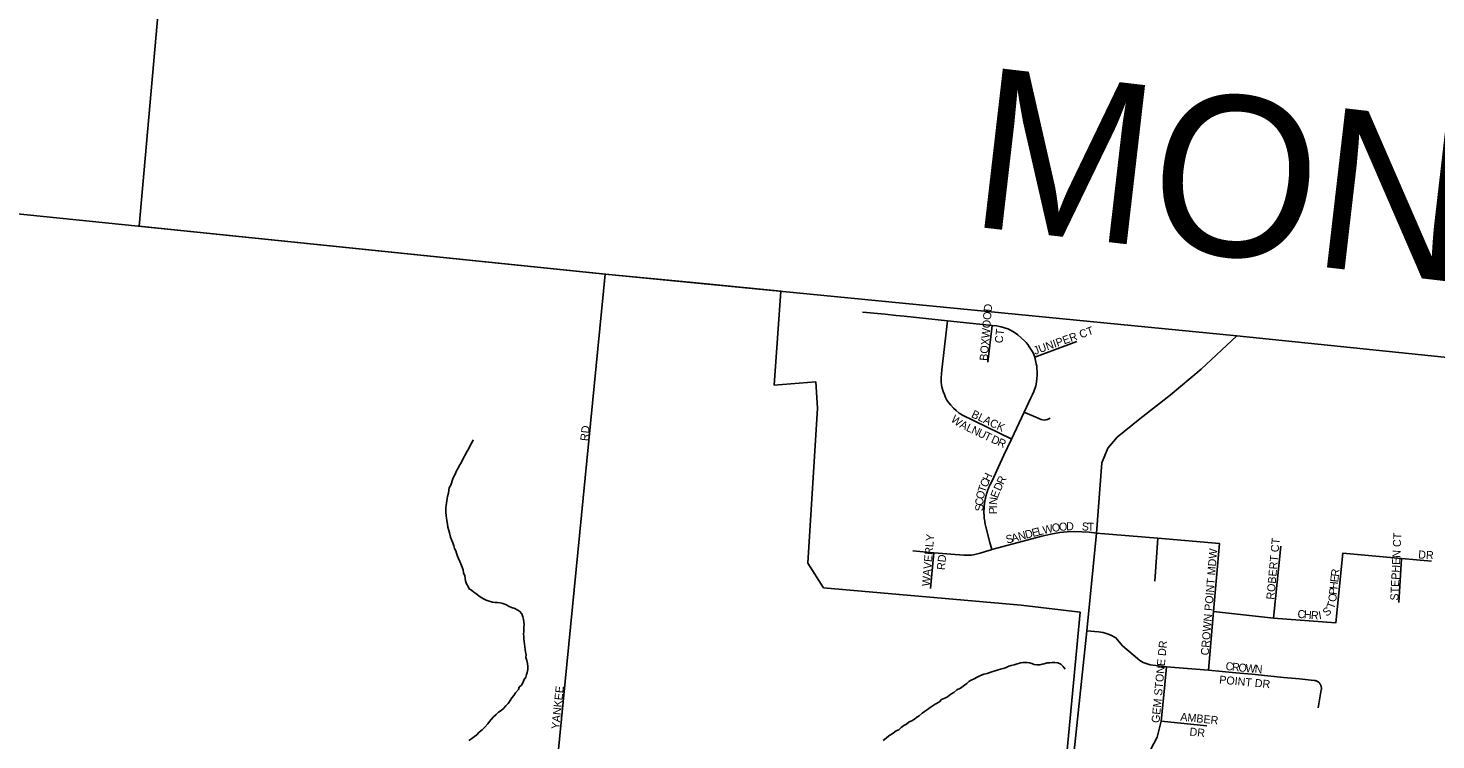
# Model space of a CAD drawing. Extents: x 0 to 1064, y 0 to 440.
# Drawn here: x 240.11 to 266.76, y 394.77 to 408.24 of the extents above; entities that cross this region are included whole.
import ezdxf

# ---------------------------------------------------------------- set-up
doc = ezdxf.new("R2010")
doc.units = 0
for name, color, linetype in [('GM_X_Adjacent_County_Text', 7, 'Continuous'), ('GM_X_City_Street', 7, 'Continuous'), ('GM_X_City_Street_Text', 7, 'Continuous'), ('GM_X_Corporation', 7, 'Continuous'), ('GM_X_County', 7, 'Continuous'), ('GM_X_Minor_River', 7, 'Continuous'), ('GM_X_Township', 7, 'Continuous'), ('GM_X_Township_Road', 7, 'Continuous'), ('GM_X_Township_Subdivision', 7, 'Continuous'), ('GM_X_Township_Subdivision_Text', 7, 'Continuous')]:
    doc.layers.add(name, color=color, linetype=linetype)

msp = doc.modelspace()

# ---------------------------------------------------------------- linework, layer by layer
at = {"layer": 'GM_X_City_Street'}
msp.add_lwpolyline([(251.035, 403.584), (250.14, 394.464), (250.14, 394.464)], dxfattribs=at)
at = {"layer": 'GM_X_Corporation'}
msp.add_lwpolyline([(242.627, 409.117), (242.219, 404.488), (242.636, 404.445), (251.168, 403.571), (252.633, 403.429), (254.359, 403.261), (254.235, 401.483), (255.023, 401.545), (255.053, 401.046), (254.874, 398.114), (255.17, 397.65), (258.914, 397.322), (260.03, 397.185), (259.449, 391.037)], dxfattribs=at)
at = {"layer": 'GM_X_County'}
msp.add_lwpolyline([(215.136, 407.282), (226.594, 406.09), (236.573, 405.067), (237.614, 404.96), (239.786, 404.737), (242.816, 404.427), (251.035, 403.584), (257.698, 402.932), (262.996, 402.414), (278.936, 400.777), (282.471, 400.414), (283.829, 400.275), (308.668, 397.643)], dxfattribs=at)
at = {"layer": 'GM_X_Minor_River'}
for points in [[(248.536, 400.448), (248.51, 400.393), (248.491, 400.351), (248.466, 400.309), (248.44, 400.255), (248.415, 400.213), (248.389, 400.159), (248.357, 400.105), (248.332, 400.051), (248.3, 399.997), (248.274, 399.955), (248.255, 399.913), (248.23, 399.871), (248.21, 399.829), (248.185, 399.775), (248.159, 399.727), (248.139, 399.673), (248.126, 399.631), (248.113, 399.588), (248.087, 399.54), (248.08, 399.498), (248.073, 399.437), (248.053, 399.377), (248.046, 399.335), (248.039, 399.292), (248.031, 399.25), (248.03, 399.207), (248.023, 399.165), (248.022, 399.122), (248.021, 399.08), (248.025, 399.013), (248.036, 398.964), (248.041, 398.921), (248.052, 398.854), (248.062, 398.793), (248.079, 398.732), (248.09, 398.689), (248.112, 398.609), (248.135, 398.542), (248.152, 398.499), (248.175, 398.443), (248.186, 398.394), (248.209, 398.345), (248.226, 398.302), (248.243, 398.247), (248.26, 398.204), (248.283, 398.148), (248.317, 398.069), (248.346, 397.989), (248.357, 397.934), (248.379, 397.872), (248.39, 397.823), (248.395, 397.781), (248.412, 397.725), (248.441, 397.67), (248.464, 397.627), (248.506, 397.601), (248.548, 397.564), (248.59, 397.538), (248.643, 397.495), (248.691, 397.463), (248.745, 397.431), (248.787, 397.412), (248.842, 397.398), (248.902, 397.379), (248.956, 397.371), (248.999, 397.37), (249.047, 397.363), (249.102, 397.349), (249.168, 397.329), (249.21, 397.304), (249.264, 397.278), (249.324, 397.258), (249.372, 397.233), (249.414, 397.207), (249.462, 397.158), (249.478, 397.102), (249.489, 397.047), (249.5, 397.005), (249.505, 396.95), (249.498, 396.907), (249.497, 396.865), (249.496, 396.822), (249.494, 396.773), (249.499, 396.731), (249.498, 396.676), (249.503, 396.633), (249.508, 396.585), (249.519, 396.53), (249.523, 396.481), (249.528, 396.438), (249.539, 396.383), (249.538, 396.328), (249.555, 396.273), (249.565, 396.218), (249.576, 396.157), (249.575, 396.102), (249.561, 396.048), (249.548, 396.006), (249.534, 395.957), (249.503, 395.915)], [(259.741, 396.108), (259.706, 396.157), (259.659, 396.201), (259.605, 396.227), (259.55, 396.234), (259.495, 396.235), (259.453, 396.23), (259.404, 396.226), (259.349, 396.209), (259.306, 396.204), (259.263, 396.193), (259.208, 396.188), (259.16, 396.195), (259.112, 396.215), (259.069, 396.228), (259.027, 396.235), (258.954, 396.237), (258.905, 396.226), (258.838, 396.209), (258.777, 396.193), (258.722, 396.176), (258.679, 396.165), (258.617, 396.136), (258.568, 396.119), (258.519, 396.108), (258.476, 396.097), (258.421, 396.08), (258.378, 396.063), (258.317, 396.046), (258.268, 396.029), (258.207, 396.012), (258.127, 395.984), (258.077, 395.955), (258.022, 395.926), (257.967, 395.903), (257.923, 395.873), (257.88, 395.838), (257.837, 395.809), (257.762, 395.75), (257.694, 395.715), (257.638, 395.668), (257.583, 395.633), (257.515, 395.586), (257.465, 395.563), (257.404, 395.534), (257.366, 395.492), (257.286, 395.445), (257.187, 395.381), (257.138, 395.346), (257.082, 395.311), (257.039, 395.275), (256.983, 395.228), (256.939, 395.199), (256.89, 395.163), (256.84, 395.134), (256.791, 395.111), (256.742, 395.07), (256.692, 395.041), (256.637, 395.006), (256.593, 394.964), (256.544, 394.941), (256.488, 394.9), (256.407, 394.847), (256.358, 394.806), (256.302, 394.758)], [(249.503, 395.915), (249.477, 395.849), (249.452, 395.807), (249.408, 395.766), (249.395, 395.723), (249.338, 395.664), (249.307, 395.61), (249.269, 395.568), (249.237, 395.515), (249.199, 395.461), (249.156, 395.413), (249.112, 395.366), (249.068, 395.33), (249.019, 395.295), (248.975, 395.253), (248.925, 395.206), (248.882, 395.158), (248.85, 395.117), (248.819, 395.075), (248.762, 395.009), (248.706, 394.962), (248.65, 394.915), (248.607, 394.867), (248.563, 394.832), (248.514, 394.797), (248.458, 394.762)]]:
    msp.add_lwpolyline(points, dxfattribs=at)
at = {"layer": 'GM_X_Township'}
msp.add_lwpolyline([(215.136, 407.282), (226.594, 406.09), (236.573, 405.067), (237.614, 404.96), (239.786, 404.737), (242.816, 404.427), (251.035, 403.584), (257.698, 402.932), (262.996, 402.414), (278.936, 400.777), (282.471, 400.414), (283.829, 400.275), (308.668, 397.643)], dxfattribs=at)
at = {"layer": 'GM_X_Township_Road'}
msp.add_lwpolyline([(257.845, 386.976), (257.875, 387.169), (258.015, 388.709), (258.174, 390.462), (258.218, 390.566), (258.294, 390.683), (258.408, 390.76), (258.519, 390.807), (258.69, 390.835), (259.198, 390.858), (259.31, 390.885), (259.409, 390.934), (259.479, 390.994), (259.523, 391.095), (259.564, 391.22), (260.157, 396.835), (260.34, 398.679), (260.438, 400.015), (260.549, 400.292), (260.731, 400.5), (261.155, 400.847), (261.734, 401.293), (262.319, 401.787), (262.996, 402.414)], dxfattribs=at)
at = {"layer": 'GM_X_Township_Subdivision'}
for points in [[(258.358, 398.37), (258.321, 398.505), (258.241, 398.801), (258.23, 398.853), (258.215, 398.944), (258.215, 398.946), (258.215, 398.947), (258.215, 398.949), (258.215, 398.95), (258.214, 398.952), (258.214, 398.953), (258.214, 398.955), (258.214, 398.957), (258.214, 398.958), (258.213, 398.96), (258.213, 398.961), (258.213, 398.963), (258.213, 398.964), (258.213, 398.966), (258.213, 398.967), (258.213, 398.969), (258.212, 398.971), (258.212, 398.972), (258.212, 398.974), (258.212, 398.975), (258.212, 398.977), (258.212, 398.978), (258.211, 398.98), (258.211, 398.982), (258.211, 398.983), (258.211, 398.985), (258.211, 398.986), (258.211, 398.988), (258.211, 398.989), (258.211, 398.991), (258.21, 398.992), (258.21, 398.994), (258.21, 398.996), (258.21, 398.997), (258.21, 398.999), (258.21, 399), (258.21, 399.002), (258.21, 399.003), (258.21, 399.005), (258.209, 399.006), (258.209, 399.008), (258.209, 399.01), (258.209, 399.011), (258.209, 399.013), (258.209, 399.014), (258.209, 399.016), (258.209, 399.017), (258.209, 399.019), (258.209, 399.021), (258.208, 399.022), (258.208, 399.024), (258.208, 399.025), (258.208, 399.027), (258.208, 399.028), (258.208, 399.03), (258.208, 399.031), (258.208, 399.033), (258.208, 399.035), (258.208, 399.036), (258.208, 399.038), (258.208, 399.039), (258.208, 399.041), (258.208, 399.042), (258.207, 399.044), (258.207, 399.046), (258.207, 399.047), (258.207, 399.049), (258.207, 399.05), (258.207, 399.052), (258.207, 399.053), (258.207, 399.055), (258.207, 399.057), (258.207, 399.058), (258.207, 399.06), (258.207, 399.061), (258.207, 399.063), (258.207, 399.064), (258.207, 399.066), (258.207, 399.067), (258.207, 399.069), (258.207, 399.071), (258.207, 399.072), (258.207, 399.074), (258.207, 399.075), (258.207, 399.077), (258.207, 399.078), (258.207, 399.08), (258.207, 399.082), (258.207, 399.083), (258.207, 399.085), (258.207, 399.086), (258.207, 399.088), (258.207, 399.089), (258.207, 399.091), (258.207, 399.093), (258.207, 399.094), (258.207, 399.096), (258.207, 399.097), (258.207, 399.099), (258.207, 399.1), (258.207, 399.102), (258.207, 399.103), (258.207, 399.105), (258.207, 399.107), (258.207, 399.108), (258.207, 399.11), (258.207, 399.111), (258.207, 399.113), (258.207, 399.114), (258.207, 399.116), (258.207, 399.118), (258.207, 399.119), (258.207, 399.121), (258.207, 399.122), (258.207, 399.124), (258.207, 399.125), (258.207, 399.127), (258.207, 399.129), (258.208, 399.13), (258.208, 399.132), (258.208, 399.133), (258.208, 399.135), (258.208, 399.136), (258.208, 399.138), (258.208, 399.139), (258.208, 399.141), (258.208, 399.143), (258.208, 399.144), (258.208, 399.146), (258.208, 399.147), (258.208, 399.149), (258.208, 399.15), (258.209, 399.152), (258.209, 399.154), (258.209, 399.155), (258.209, 399.157), (258.209, 399.158), (258.209, 399.16), (258.209, 399.161), (258.209, 399.163), (258.209, 399.165), (258.209, 399.166), (258.209, 399.168), (258.21, 399.169), (258.21, 399.171), (258.21, 399.172), (258.21, 399.174), (258.21, 399.175), (258.21, 399.177), (258.21, 399.179), (258.21, 399.18), (258.211, 399.182), (258.211, 399.183), (258.211, 399.185), (258.211, 399.186), (258.211, 399.188), (258.211, 399.189), (258.211, 399.191), (258.211, 399.193), (258.212, 399.194), (258.212, 399.196), (258.212, 399.197), (258.212, 399.199), (258.212, 399.2), (258.212, 399.202), (258.212, 399.204), (258.213, 399.205), (258.213, 399.207), (258.213, 399.208), (258.213, 399.21), (258.213, 399.211), (258.213, 399.213), (258.214, 399.214), (258.214, 399.216), (258.214, 399.218), (258.214, 399.219), (258.214, 399.221), (258.214, 399.222), (258.215, 399.224), (258.215, 399.225), (258.215, 399.227), (258.215, 399.228), (258.215, 399.23), (258.216, 399.233), (258.216, 399.234), (258.216, 399.236), (258.216, 399.237), (258.217, 399.239), (258.217, 399.241), (258.217, 399.242), (258.217, 399.244), (258.217, 399.245), (258.218, 399.247), (258.218, 399.248), (258.218, 399.25), (258.218, 399.251), (258.218, 399.253), (258.219, 399.255), (258.219, 399.256), (258.219, 399.258), (258.219, 399.259), (258.22, 399.261), (258.22, 399.262), (258.22, 399.264), (258.22, 399.265), (258.22, 399.267), (258.221, 399.268), (258.221, 399.27), (258.221, 399.272), (258.221, 399.273), (258.222, 399.275), (258.222, 399.276), (258.222, 399.278), (258.222, 399.279), (258.223, 399.281), (258.223, 399.282), (258.223, 399.284), (258.223, 399.286), (258.224, 399.287), (258.224, 399.289), (258.224, 399.29), (258.224, 399.292), (258.225, 399.293), (258.225, 399.295), (258.225, 399.296), (258.226, 399.298), (258.226, 399.299), (258.226, 399.301), (258.226, 399.302), (258.227, 399.304), (258.227, 399.306), (258.227, 399.307), (258.228, 399.309), (258.228, 399.31), (258.228, 399.312), (258.228, 399.313), (258.229, 399.315), (258.229, 399.316), (258.229, 399.318), (258.23, 399.319), (258.23, 399.321), (258.23, 399.322), (258.231, 399.324), (258.231, 399.326), (258.231, 399.327), (258.232, 399.329), (258.232, 399.33), (258.232, 399.332), (258.233, 399.333), (258.233, 399.335), (258.233, 399.336), (258.233, 399.338), (258.234, 399.339), (258.234, 399.341), (258.234, 399.342), (258.235, 399.344), (258.235, 399.345), (258.235, 399.347), (258.236, 399.349), (258.236, 399.35), (258.237, 399.352), (258.237, 399.353), (258.237, 399.355), (258.238, 399.356), (258.238, 399.358), (258.238, 399.359), (258.239, 399.361), (258.239, 399.362), (258.239, 399.364), (258.24, 399.365), (258.24, 399.367), (258.24, 399.368), (258.241, 399.37), (258.241, 399.371), (258.242, 399.373), (258.242, 399.374), (258.242, 399.376), (258.243, 399.377), (258.243, 399.379), (258.243, 399.381), (258.244, 399.382), (258.244, 399.384), (258.245, 399.385), (258.245, 399.387), (258.245, 399.388), (258.246, 399.39), (258.246, 399.391), (258.247, 399.393), (258.247, 399.394), (258.247, 399.396), (258.248, 399.397), (258.248, 399.399), (258.249, 399.4), (258.249, 399.402), (258.25, 399.403), (258.25, 399.405), (258.25, 399.406), (258.251, 399.408), (258.251, 399.409), (258.252, 399.411), (258.252, 399.412), (258.252, 399.414), (258.253, 399.415), (258.253, 399.417), (258.254, 399.418), (258.254, 399.42), (258.255, 399.421), (258.255, 399.423), (258.256, 399.424), (258.256, 399.426), (258.256, 399.427), (258.257, 399.429), (258.257, 399.43), (258.258, 399.432), (258.258, 399.433), (258.259, 399.435), (258.259, 399.436), (258.26, 399.438), (258.26, 399.439), (258.261, 399.441), (258.261, 399.442), (258.261, 399.444), (258.262, 399.445), (258.262, 399.447), (258.263, 399.448), (258.263, 399.45), (258.264, 399.451), (258.264, 399.453), (258.265, 399.454), (258.265, 399.456), (258.266, 399.457), (258.266, 399.459), (258.267, 399.46), (258.267, 399.462), (258.268, 399.463), (258.268, 399.465), (258.269, 399.466), (258.269, 399.468), (258.27, 399.469), (258.27, 399.471), (258.271, 399.472), (258.271, 399.474), (258.272, 399.475), (258.272, 399.477), (258.273, 399.478), (258.273, 399.48), (258.274, 399.481), (258.274, 399.483), (258.275, 399.484), (258.275, 399.485), (258.276, 399.487), (258.276, 399.488), (258.277, 399.49), (258.277, 399.491), (258.278, 399.493), (258.279, 399.494), (258.279, 399.496), (258.28, 399.497), (258.28, 399.499), (258.281, 399.5), (258.281, 399.502), (258.282, 399.503), (258.282, 399.505), (258.283, 399.506), (258.283, 399.508), (258.284, 399.509), (258.285, 399.511), (258.285, 399.512), (258.286, 399.513), (258.286, 399.515), (258.287, 399.516), (258.287, 399.518), (258.288, 399.519), (258.288, 399.521), (258.289, 399.522), (258.29, 399.524), (258.29, 399.525), (258.291, 399.527), (258.291, 399.528), (258.292, 399.53), (258.292, 399.531), (258.293, 399.532), (258.294, 399.534), (258.294, 399.535), (258.295, 399.537), (258.295, 399.538), (258.296, 399.54), (258.297, 399.541), (258.297, 399.543), (258.298, 399.544), (258.298, 399.546), (258.299, 399.547), (258.3, 399.548), (258.301, 399.551), (258.301, 399.552), (258.302, 399.553), (258.302, 399.555), (258.303, 399.556), (258.304, 399.558), (258.304, 399.559), (258.305, 399.561), (258.305, 399.562), (258.306, 399.564), (258.307, 399.565), (258.307, 399.566), (258.308, 399.568), (258.309, 399.569), (258.309, 399.571), (258.31, 399.572), (258.31, 399.574), (258.311, 399.575), (258.312, 399.576), (258.312, 399.578), (258.313, 399.579), (258.314, 399.581), (258.314, 399.582), (258.315, 399.584), (258.316, 399.585), (258.316, 399.586), (258.317, 399.588), (258.318, 399.589), (258.318, 399.591), (258.319, 399.592), (258.32, 399.594), (258.32, 399.595), (258.321, 399.596), (258.322, 399.598), (258.391, 399.744), (258.481, 399.936), (258.585, 400.155), (258.73, 400.461), (258.969, 400.972), (259.097, 401.245), (259.126, 401.304), (259.152, 401.365), (259.186, 401.471), (259.201, 401.538), (259.21, 401.607), (259.216, 401.67), (259.216, 401.734), (259.21, 401.798), (259.207, 401.842), (259.198, 401.885), (259.173, 402.012), (259.142, 402.081), (259.105, 402.147), (259.064, 402.21), (259.038, 402.25), (259.009, 402.287), (258.977, 402.321), (258.851, 402.437), (258.786, 402.48), (258.719, 402.518), (258.658, 402.547), (258.595, 402.57), (258.53, 402.587), (258.446, 402.604), (258.362, 402.613), (257.514, 402.702), (256.695, 402.787), (256.547, 402.802), (256.336, 402.823), (256.125, 402.845), (255.913, 402.866), (255.91, 402.867)], [(258.73, 400.461), (258.72, 400.466), (257.799, 400.913), (257.738, 400.954), (257.681, 401), (257.628, 401.049), (257.578, 401.103), (257.54, 401.149), (257.507, 401.199), (257.479, 401.252), (257.457, 401.308), (257.434, 401.365), (257.417, 401.424), (257.405, 401.484), (257.399, 401.545), (257.398, 401.62), (257.402, 401.696), (257.41, 401.771), (257.514, 402.702)], [(258.283, 401.917), (258.362, 402.613)], [(259.173, 402.012), (259.968, 402.306)], [(258.969, 400.972), (258.983, 400.966), (259.235, 400.861), (259.261, 400.844), (259.288, 400.832), (259.318, 400.824), (259.348, 400.822), (259.379, 400.824), (259.408, 400.832), (259.436, 400.844), (259.461, 400.861)], [(256.863, 398.348), (257.261, 398.308), (257.828, 398.263), (257.913, 398.265), (257.973, 398.269), (258.033, 398.279), (258.137, 398.304), (258.239, 398.333), (258.341, 398.366), (258.358, 398.37), (259.303, 398.626), (259.473, 398.663), (259.643, 398.697), (259.782, 398.709), (259.922, 398.713), (260.062, 398.71), (260.201, 398.698), (260.34, 398.679)], [(260.34, 398.679), (261.501, 398.589), (262.663, 398.487), (262.55, 397.201), (262.46, 396.089)], [(261.444, 397.775), (261.501, 398.589)], [(263.69, 397.076), (263.829, 398.439)], [(257.193, 397.637), (257.261, 398.308)], [(262.55, 397.201), (263.69, 397.076), (264.869, 396.988), (264.997, 398.302), (266.111, 398.202), (266.678, 398.151)], [(266.059, 397.373), (266.111, 398.202)], [(260.157, 396.835), (260.376, 396.817), (260.466, 396.803), (260.504, 396.792), (260.557, 396.774), (260.608, 396.75), (260.704, 396.704), (260.829, 396.551), (261.029, 396.382), (261.155, 396.27), (261.218, 396.236), (261.352, 396.192), (261.459, 396.178), (261.66, 396.154), (262.46, 396.089), (262.975, 396.042), (263.277, 396.012), (263.579, 395.983), (263.88, 395.953), (264.182, 395.923), (264.459, 395.896), (264.461, 395.896), (264.463, 395.895), (264.465, 395.895), (264.467, 395.895), (264.469, 395.895), (264.471, 395.894), (264.473, 395.894), (264.475, 395.893), (264.478, 395.893), (264.48, 395.892), (264.482, 395.892), (264.484, 395.891), (264.486, 395.891), (264.488, 395.89), (264.49, 395.889), (264.492, 395.889), (264.494, 395.888), (264.496, 395.887), (264.498, 395.886), (264.5, 395.886), (264.502, 395.885), (264.504, 395.884), (264.506, 395.883), (264.508, 395.882), (264.51, 395.881), (264.512, 395.88), (264.514, 395.879), (264.516, 395.878), (264.518, 395.877), (264.52, 395.876), (264.522, 395.875), (264.523, 395.874), (264.525, 395.873), (264.527, 395.872), (264.529, 395.87), (264.531, 395.869), (264.532, 395.868), (264.534, 395.867), (264.536, 395.865), (264.538, 395.864), (264.539, 395.863), (264.541, 395.861), (264.543, 395.86), (264.544, 395.858), (264.546, 395.857), (264.547, 395.855), (264.549, 395.854), (264.55, 395.852), (264.552, 395.851), (264.554, 395.849), (264.555, 395.848), (264.556, 395.846), (264.558, 395.845), (264.559, 395.843), (264.561, 395.841), (264.562, 395.84), (264.563, 395.838), (264.565, 395.836), (264.566, 395.834), (264.567, 395.833), (264.568, 395.831), (264.57, 395.829), (264.571, 395.827), (264.572, 395.825), (264.573, 395.824), (264.574, 395.822), (264.575, 395.82), (264.576, 395.818), (264.577, 395.816), (264.578, 395.814), (264.579, 395.812), (264.58, 395.81), (264.581, 395.808), (264.582, 395.806), (264.583, 395.804), (264.584, 395.802), (264.585, 395.8), (264.585, 395.798), (264.586, 395.796), (264.587, 395.794), (264.588, 395.792), (264.588, 395.79), (264.589, 395.788), (264.589, 395.786), (264.59, 395.784), (264.591, 395.782), (264.591, 395.78), (264.592, 395.778), (264.592, 395.775), (264.592, 395.773), (264.593, 395.771), (264.593, 395.769), (264.593, 395.767), (264.594, 395.765), (264.594, 395.763), (264.594, 395.76), (264.594, 395.758), (264.595, 395.756), (264.595, 395.754), (264.595, 395.752), (264.595, 395.75), (264.595, 395.747), (264.595, 395.745), (264.595, 395.743), (264.595, 395.741), (264.595, 395.739), (264.595, 395.737), (264.595, 395.734), (264.594, 395.732), (264.594, 395.73), (264.594, 395.728), (264.594, 395.726), (264.594, 395.724), (264.593, 395.72), (264.536, 395.378)], [(261.194, 393.265), (261.254, 393.845), (261.281, 394.069), (261.296, 394.321), (261.362, 394.58), (261.483, 394.824), (261.563, 395.128), (261.617, 395.686), (261.66, 396.154), (261.657, 396.148)], [(261.563, 395.128), (262.428, 395.037)]]:
    msp.add_lwpolyline(points, dxfattribs=at)

# ---------------------------------------------------------------- texts
at = {"layer": 'GM_X_Adjacent_County_Text'}
msp.add_text('MONTGOMERY COUNTY', height=3.0303, rotation=353.3955, dxfattribs=at).set_placement((257.885, 404.499))
at = {"layer": 'GM_X_City_Street_Text'}
for s, rotation, p in [('RD', 83.982, (250.715, 400.419)), ('YANKEE', 83.9904, (250.168, 394.966))]:
    msp.add_text(s, height=0.1515, rotation=rotation, dxfattribs=at).set_placement(p)
at = {"layer": 'GM_X_Township_Subdivision_Text'}
for s, height, rotation, p in [('BOXWOOD', 0.1515, 85.2358, (258.274, 401.938)), ('CT', 0.1515, 83.6625, (258.56, 402.27)), ('JUNIPER CT', 0.1515, 19.6043, (259.173, 402.056)), ('W', 0.152, 322.7266, (257.569, 400.808)), ('A', 0.152, 333.5763, (257.734, 400.687)), ('L', 0.152, 334.8228, (257.857, 400.626)), ('BLACK', 0.1515, 334.5403, (257.955, 400.882)), ('N', 0.152, 335.1081, (257.954, 400.58)), ('U', 0.152, 335.1229, (258.075, 400.524)), ('T', 0.152, 335.1333, (258.196, 400.468)), ('D', 0.152, 335.1229, (258.329, 400.406)), ('R', 0.152, 335.1401, (258.45, 400.35)), ('C', 0.152, 65.9981, (258.262, 399.537)), ('H', 0.152, 64.6663, (258.31, 399.645)), ('R', 0.152, 64.3257, (258.575, 399.588)), ('O', 0.152, 76.0698, (258.197, 399.313)), ('T', 0.152, 70.8827, (258.228, 399.439)), ('E', 0.152, 68.939, (258.465, 399.334)), ('D', 0.152, 64.6663, (258.518, 399.468)), ('S', 0.152, 89.6177, (258.194, 399.096)), ('C', 0.152, 88.4453, (258.195, 399.202)), ('I', 0.152, 89.7813, (258.452, 399.149)), ('P', 0.152, 89.9727, (258.452, 399.043)), ('N', 0.152, 83.4932, (258.452, 399.211)), ('D', 0.152, 1.224, (259.763, 398.735)), ('S', 0.152, 355.3498, (260.053, 398.738)), ('WAVERLY', 0.1515, 84.9572, (257.181, 397.672)), ('S', 0.152, 14.414, (258.642, 398.483)), ('A', 0.152, 14.402, (258.745, 398.51)), ('N', 0.152, 14.3597, (258.874, 398.543)), ('D', 0.152, 14.411, (259.004, 398.576)), ('E', 0.152, 14.4167, (259.133, 398.609)), ('L', 0.152, 14.4167, (259.236, 398.636)), ('W', 0.152, 13.4369, (259.339, 398.662)), ('O', 0.152, 9.3509, (259.505, 398.702)), ('O', 0.152, 5.0341, (259.633, 398.723)), ('T', 0.152, 357.9332, (260.166, 398.729)), ('STEPHEN CT', 0.1515, 87.2086, (266.048, 397.404)), ('CROWN POINT MDW', 0.15152, 85.3403, (262.461, 396.365)), ('ROBERT CT', 0.1515, 84.7374, (263.701, 397.419)), ('DR', 0.1515, 356.9884, (266.424, 398.205)), ('RD', 0.1515, 83.982, (257.464, 397.979)), ('E', 0.152, 84.1446, (264.912, 397.748)), ('R', 0.152, 84.1446, (264.923, 397.854)), ('P', 0.152, 84.1446, (264.887, 397.509)), ('H', 0.152, 84.1446, (264.898, 397.615)), ('T', 0.152, 69.2842, (264.826, 397.235)), ('O', 0.152, 84.1446, (264.874, 397.376)), ('C', 0.152, 354.9819, (264.137, 397.082)), ('H', 0.152, 354.9819, (264.257, 397.071)), ('R', 0.152, 354.9819, (264.39, 397.06)), ('I', 0.152, 9.8424, (264.552, 397.051)), ('S', 0.152, 39.5633, (264.695, 397.098)), ('GEM STONE DR', 0.15152, 84.6126, (261.528, 395.086)), ('C', 0.152, 352.4984, (262.773, 396.098)), ('R', 0.152, 353.5843, (262.895, 396.082)), ('POINT DR', 0.1515, 354.6487, (262.655, 395.838)), ('O', 0.152, 355.2182, (263.019, 396.068)), ('W', 0.152, 355.3517, (263.153, 396.056)), ('N', 0.152, 355.365, (263.326, 396.042)), ('AMBER', 0.1515, 354.1768, (261.919, 395.136)), ('DR', 0.1515, 353.9946, (262.092, 394.855))]:
    msp.add_text(s, height=height, rotation=rotation, dxfattribs=at).set_placement(p)

doc.saveas('drawing.dxf')
